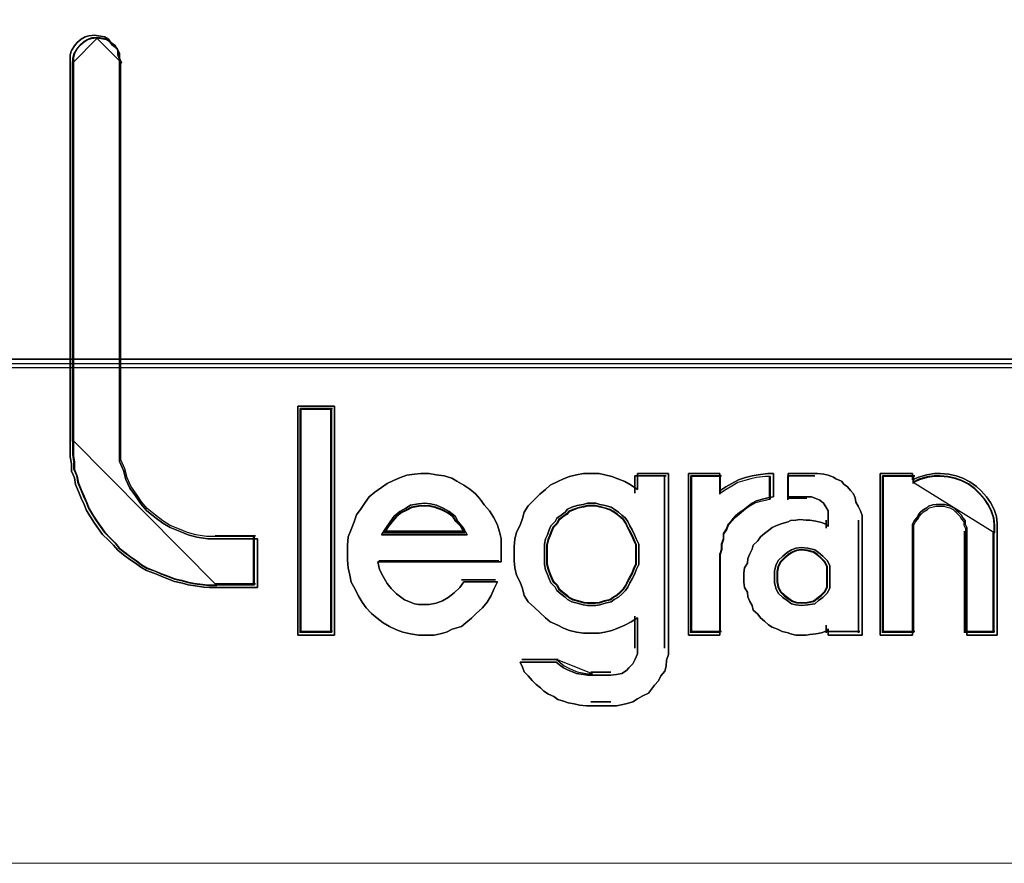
# Model space of a CAD drawing. Header units: millimetres. Extents: x -1290 to 1795, y -4192 to -1311.
# Tile 439 of 656: x 1430.87 to 1432.93, y -3629.39 to -3627.63. Entities that reach past the tile are written whole.
import ezdxf

# ---------------------------------------------------------------- set-up
doc = ezdxf.new("R2010")
doc.units = ezdxf.units.MM
doc.layers.add('30', color=7, linetype='Continuous')
doc.layers.add('45', color=7, linetype='Continuous')
doc.layers.add('Aparatura', color=7, linetype='Continuous', lineweight=13)

# ---------------------------------------------------------------- blocks, each defined once
blk = doc.blocks.new('*U187')
at = {"layer": '30', "color": 7}
for points in [[(764.797637, -136.624061), (117.203183, -136.624061), (117.203183, -138.120672), (117.203183, -139.700428), (117.203183, -142.236353), (764.797637, -142.236353), (764.797637, -139.700428), (764.797637, -138.120672), (764.797637, -136.624061)], [(764.754661, -136.667149), (117.246158, -136.667149), (117.246158, -138.14078), (117.246158, -139.696279), (117.246158, -142.193264), (764.754661, -142.193264), (764.754661, -139.696279), (764.754661, -138.14078), (764.754661, -136.667149)], [(117.203183, -142.14838), (764.797637, -142.14838), (117.203183, -142.14838)]]:
    blk.add_lwpolyline(points, close=True, dxfattribs=at)
blk = doc.blocks.new('*U255')
at = {"layer": '45', "color": 7}
for points in [[(191.095867, -139.004293), (191.144148, -139.039733), (191.168288, -139.086986), (191.168288, -139.134239), (191.186394, -139.181493), (191.186394, -143.174393), (191.186394, -143.274806), (191.186394, -143.375219), (191.22864, -143.469726), (191.25278, -143.564232), (191.295026, -143.652832), (191.355378, -143.735525), (191.409694, -143.818219), (191.470045, -143.889098), (191.560573, -143.959978), (191.639029, -144.019045), (191.717486, -144.066298), (191.820084, -144.107645), (191.904576, -144.143085), (191.995103, -144.166711), (192.109771, -144.184431), (192.212368, -144.184431), (192.628793, -144.184431), (192.628793, -144.692404), (192.212368, -144.692404), (192.127876, -144.692404), (192.067525, -144.686497), (191.976997, -144.674684), (191.904576, -144.662871), (191.844224, -144.645151), (191.759732, -144.627431), (191.699381, -144.603804), (191.620924, -144.574271), (191.554537, -144.544737), (191.470045, -144.515204), (191.409694, -144.479764), (191.355378, -144.438418), (191.295026, -144.397071), (191.22864, -144.349818), (191.168288, -144.302564), (191.126042, -144.249405), (191.071726, -144.196245), (191.011375, -144.137178), (190.969129, -144.078112), (190.926883, -144.019045), (190.884637, -143.954072), (190.842391, -143.889098), (190.81825, -143.824125), (190.788074, -143.759152), (190.757899, -143.688272), (190.727723, -143.617392), (190.715653, -143.546512), (190.685477, -143.475632), (190.685477, -143.398846), (190.673407, -143.327966), (190.673407, -143.251179), (190.673407, -143.174393), (190.673407, -139.181493), (190.673407, -139.134239), (190.685477, -139.086986), (190.715653, -139.039733), (190.745828, -139.004293), (190.788074, -138.968853), (190.83032, -138.945226), (190.866531, -138.933413), (190.926883, -138.927506), (190.969129, -138.933413), (191.02948, -138.945226), (191.071726, -138.968853), (191.095867, -139.004293)], [(191.476014, -143.867333), (191.417652, -143.797226), (191.365127, -143.715434), (191.306765, -143.633642), (191.265912, -143.546008), (191.242567, -143.452532), (191.201714, -143.359056), (191.201714, -143.259737), (191.201714, -143.160418), (191.201714, -139.211041), (191.184205, -139.164302), (191.184205, -139.117564), (191.160861, -139.070826), (191.114171, -139.035772), (191.090826, -139.000719), (191.049973, -138.97735), (190.991611, -138.965665), (190.950758, -138.959823), (190.892396, -138.965665), (190.857379, -138.97735), (190.816526, -139.000719), (190.775673, -139.035772), (190.746492, -139.070826), (190.717311, -139.117564), (190.705638, -139.164302), (190.705638, -139.211041), (190.705638, -143.160418), (190.705638, -143.236368), (190.705638, -143.312317), (190.717311, -143.382425), (190.717311, -143.458374), (190.746492, -143.528482), (190.758164, -143.598589), (190.787345, -143.668696), (190.816526, -143.738803), (190.845707, -143.803068), (190.869051, -143.867333), (190.909905, -143.931598), (190.950758, -143.995863), (190.991611, -144.054286), (191.032465, -144.112709), (191.090826, -144.171132), (191.143352, -144.223712), (191.184205, -144.276293), (191.242567, -144.323031), (191.306765, -144.369769), (191.365127, -144.410665), (191.417652, -144.451561), (191.476014, -144.486615), (191.557721, -144.515826), (191.621919, -144.545037), (191.697789, -144.574249), (191.756151, -144.597618), (191.837858, -144.615145), (191.896219, -144.632671), (191.966254, -144.644356), (192.053796, -144.656041), (192.112158, -144.661883), (192.193865, -144.661883), (192.596561, -144.661883), (192.596561, -144.159447), (192.193865, -144.159447), (192.094649, -144.159447), (191.983762, -144.14192), (191.896219, -144.118551), (191.814513, -144.083498), (191.715298, -144.042602), (191.639427, -143.995863), (191.563557, -143.937441), (191.476014, -143.867333)], [(193.432793, -142.800096), (193.432793, -145.187923), (193.049595, -145.187923), (193.049595, -142.800096), (193.432793, -142.800096)], [(193.432793, -145.187923), (193.432793, -142.800096), (193.049595, -142.800096), (193.049595, -145.187923), (193.432793, -145.187923)], [(193.432793, -142.800096), (193.049595, -142.800096), (193.049595, -145.187923), (193.432793, -145.187923), (193.432793, -142.800096)], [(193.432793, -145.187923), (193.432793, -142.800096), (193.049595, -142.800096), (193.049595, -145.187923), (193.432793, -145.187923)], [(193.072873, -142.823435), (193.072873, -145.164583), (193.072873, -142.823435)], [(193.072873, -142.823435), (193.409515, -142.823435), (193.072873, -142.823435)], [(193.402352, -145.157402), (193.402352, -142.832412), (193.080036, -142.832412), (193.080036, -145.157402), (193.402352, -145.157402)], [(193.402352, -142.832412), (193.080036, -142.832412), (193.080036, -145.157402), (193.402352, -145.157402), (193.402352, -142.832412)], [(193.402352, -145.157402), (193.402352, -142.832412), (193.080036, -142.832412), (193.080036, -145.157402), (193.402352, -145.157402)], [(193.393399, -142.823435), (193.393399, -145.164583), (193.393399, -142.823435)], [(194.491608, -143.514209), (194.576596, -143.526338), (194.655513, -143.550594), (194.710148, -143.580915), (194.782995, -143.623364), (194.8437, -143.665814), (194.904406, -143.714327), (194.95297, -143.768905), (194.995464, -143.829547), (195.050099, -143.890188), (195.092593, -143.956894), (195.129017, -144.029665), (195.153299, -144.108499), (195.171511, -144.181269), (195.171511, -144.260103), (195.171511, -144.345002), (195.171511, -144.423836), (193.884551, -144.423836), (193.902763, -144.502671), (193.939186, -144.575441), (193.98168, -144.648211), (194.024174, -144.702789), (194.078809, -144.757366), (194.133444, -144.799815), (194.163797, -144.818008), (194.206291, -144.836201), (194.230573, -144.848329), (194.266997, -144.860457), (194.309491, -144.866521), (194.351985, -144.866521), (194.376267, -144.866521), (194.418761, -144.866521), (194.491608, -144.854393), (194.558384, -144.830136), (194.619089, -144.793751), (194.679795, -144.745238), (194.740501, -144.69066), (194.782995, -144.630018), (195.135087, -144.630018), (195.098664, -144.702789), (195.068311, -144.775559), (195.025817, -144.842265), (194.977253, -144.902906), (194.910476, -144.963548), (194.861912, -145.012062), (194.801206, -145.060575), (194.758712, -145.09696), (194.661583, -145.127281), (194.600878, -145.157602), (194.534102, -145.175795), (194.473396, -145.187923), (194.376267, -145.187923), (194.309491, -145.187923), (194.224503, -145.175795), (194.145586, -145.157602), (194.078809, -145.133345), (194.005963, -145.09696), (193.939186, -145.060575), (193.878481, -145.012062), (193.817775, -144.963548), (193.76314, -144.902906), (193.720646, -144.842265), (193.678152, -144.775559), (193.647799, -144.708853), (193.605305, -144.636083), (193.593164, -144.563312), (193.574953, -144.484478), (193.568882, -144.405644), (193.568882, -144.326809), (193.568882, -144.247975), (193.574953, -144.163077), (193.605305, -144.084242), (193.635658, -144.005408), (193.659941, -143.932638), (193.708505, -143.865932), (193.750999, -143.80529), (193.793493, -143.744648), (193.854199, -143.696135), (193.920975, -143.647621), (193.98168, -143.605172), (194.048457, -143.574851), (194.121303, -143.54453), (194.188079, -143.520273), (194.266997, -143.508145), (194.333773, -143.502081), (194.418761, -143.502081), (194.491608, -143.514209)], [(194.491608, -143.514209), (194.418761, -143.502081), (194.333773, -143.502081), (194.266997, -143.508145), (194.188079, -143.520273), (194.121303, -143.54453), (194.048457, -143.574851), (193.98168, -143.605172), (193.920975, -143.647621), (193.854199, -143.696135), (193.793493, -143.744648), (193.750999, -143.80529), (193.708505, -143.865932), (193.659941, -143.932638), (193.635658, -144.005408), (193.605305, -144.084242), (193.574953, -144.163077), (193.568882, -144.247975), (193.568882, -144.326809), (193.568882, -144.405644), (193.574953, -144.484478), (193.593164, -144.563312), (193.605305, -144.636083), (193.647799, -144.708853), (193.678152, -144.775559), (193.720646, -144.842265), (193.76314, -144.902906), (193.817775, -144.963548), (193.878481, -145.012062), (193.939186, -145.060575), (194.005963, -145.09696), (194.078809, -145.133345), (194.145586, -145.157602), (194.224503, -145.175795), (194.309491, -145.187923), (194.376267, -145.187923), (194.473396, -145.187923), (194.534102, -145.175795), (194.600878, -145.157602), (194.661583, -145.127281), (194.758712, -145.09696), (194.801206, -145.060575), (194.861912, -145.012062), (194.910476, -144.963548), (194.977253, -144.902906), (195.025817, -144.842265), (195.068311, -144.775559), (195.098664, -144.702789), (195.135087, -144.630018), (194.782995, -144.630018), (194.740501, -144.69066), (194.679795, -144.745238), (194.619089, -144.793751), (194.558384, -144.830136), (194.491608, -144.854393), (194.418761, -144.866521), (194.376267, -144.866521), (194.351985, -144.866521), (194.309491, -144.866521), (194.266997, -144.860457), (194.230573, -144.848329), (194.206291, -144.836201), (194.163797, -144.818008), (194.133444, -144.799815), (194.078809, -144.757366), (194.024174, -144.702789), (193.98168, -144.648211), (193.939186, -144.575441), (193.902763, -144.502671), (193.884551, -144.423836), (195.171511, -144.423836), (195.171511, -144.345002), (195.171511, -144.260103), (195.171511, -144.181269), (195.153299, -144.108499), (195.129017, -144.029665), (195.092593, -143.956894), (195.050099, -143.890188), (194.995464, -143.829547), (194.95297, -143.768905), (194.904406, -143.714327), (194.8437, -143.665814), (194.782995, -143.623364), (194.710148, -143.580915), (194.655513, -143.550594), (194.576596, -143.526338), (194.491608, -143.514209)], [(194.333773, -143.502081), (194.266997, -143.508145), (194.188079, -143.520273), (194.121303, -143.54453), (194.048457, -143.574851), (193.98168, -143.605172), (193.920975, -143.647621), (193.854199, -143.696135), (193.793493, -143.744648), (193.750999, -143.80529), (193.708505, -143.865932), (193.659941, -143.932638), (193.635658, -144.005408), (193.605305, -144.084242), (193.574953, -144.163077), (193.568882, -144.247975), (193.568882, -144.326809), (193.568882, -144.405644), (193.574953, -144.484478), (193.593164, -144.563312), (193.605305, -144.636083), (193.647799, -144.708853), (193.678152, -144.775559), (193.720646, -144.842265), (193.76314, -144.902906), (193.817775, -144.963548), (193.878481, -145.012062), (193.939186, -145.060575), (194.005963, -145.09696), (194.078809, -145.133345), (194.145586, -145.157602), (194.224503, -145.175795), (194.309491, -145.187923), (194.376267, -145.187923), (194.473396, -145.187923), (194.534102, -145.175795), (194.600878, -145.157602), (194.661583, -145.127281), (194.758712, -145.09696), (194.801206, -145.060575), (194.861912, -145.012062), (194.910476, -144.963548), (194.977253, -144.902906), (195.025817, -144.842265), (195.068311, -144.775559), (195.098664, -144.702789), (195.135087, -144.630018), (194.782995, -144.630018), (194.740501, -144.69066), (194.679795, -144.745238), (194.619089, -144.793751), (194.558384, -144.830136), (194.491608, -144.854393), (194.418761, -144.866521), (194.376267, -144.866521), (194.351985, -144.866521), (194.309491, -144.866521), (194.266997, -144.860457), (194.230573, -144.848329), (194.206291, -144.836201), (194.163797, -144.818008), (194.133444, -144.799815), (194.078809, -144.757366), (194.024174, -144.702789), (193.98168, -144.648211), (193.939186, -144.575441), (193.902763, -144.502671), (193.884551, -144.423836), (195.171511, -144.423836), (195.171511, -144.345002), (195.171511, -144.260103), (195.171511, -144.181269), (195.153299, -144.108499), (195.129017, -144.029665), (195.092593, -143.956894), (195.050099, -143.890188), (194.995464, -143.829547), (194.95297, -143.768905), (194.904406, -143.714327), (194.8437, -143.665814), (194.782995, -143.623364), (194.710148, -143.580915), (194.655513, -143.550594), (194.576596, -143.526338), (194.491608, -143.514209), (194.418761, -143.502081), (194.333773, -143.502081)], [(194.024174, -144.702789), (193.98168, -144.648211), (193.939186, -144.575441), (193.902763, -144.502671), (193.884551, -144.423836), (195.171511, -144.423836), (195.171511, -144.345002), (195.171511, -144.260103), (195.171511, -144.181269), (195.153299, -144.108499), (195.129017, -144.029665), (195.092593, -143.956894), (195.050099, -143.890188), (194.995464, -143.829547), (194.95297, -143.768905), (194.904406, -143.714327), (194.8437, -143.665814), (194.782995, -143.623364), (194.710148, -143.580915), (194.655513, -143.550594), (194.576596, -143.526338), (194.491608, -143.514209), (194.418761, -143.502081), (194.333773, -143.502081), (194.266997, -143.508145), (194.188079, -143.520273), (194.121303, -143.54453), (194.048457, -143.574851), (193.98168, -143.605172), (193.920975, -143.647621), (193.854199, -143.696135), (193.793493, -143.744648), (193.750999, -143.80529), (193.708505, -143.865932), (193.659941, -143.932638), (193.635658, -144.005408), (193.605305, -144.084242), (193.574953, -144.163077), (193.568882, -144.247975), (193.568882, -144.326809), (193.568882, -144.405644), (193.574953, -144.484478), (193.593164, -144.563312), (193.605305, -144.636083), (193.647799, -144.708853), (193.678152, -144.775559), (193.720646, -144.842265), (193.76314, -144.902906), (193.817775, -144.963548), (193.878481, -145.012062), (193.939186, -145.060575), (194.005963, -145.09696), (194.078809, -145.133345), (194.145586, -145.157602), (194.224503, -145.175795), (194.309491, -145.187923), (194.376267, -145.187923), (194.473396, -145.187923), (194.534102, -145.175795), (194.600878, -145.157602), (194.661583, -145.127281), (194.758712, -145.09696), (194.801206, -145.060575), (194.861912, -145.012062), (194.910476, -144.963548), (194.977253, -144.902906), (195.025817, -144.842265), (195.068311, -144.775559), (195.098664, -144.702789), (195.135087, -144.630018), (194.782995, -144.630018), (194.740501, -144.69066), (194.679795, -144.745238), (194.619089, -144.793751), (194.558384, -144.830136), (194.491608, -144.854393), (194.418761, -144.866521), (194.376267, -144.866521), (194.351985, -144.866521), (194.309491, -144.866521), (194.266997, -144.860457), (194.230573, -144.848329), (194.206291, -144.836201), (194.163797, -144.818008), (194.133444, -144.799815), (194.078809, -144.757366), (194.024174, -144.702789)], [(195.823948, -145.528357), (195.872545, -145.552336), (195.915068, -145.570321), (195.957591, -145.588306), (196.030487, -145.600296), (196.07301, -145.60629), (196.115533, -145.60629), (196.315997, -145.60629), (196.376744, -145.600296), (196.431416, -145.588306), (196.480014, -145.558331), (196.504312, -145.528357), (196.546835, -145.486392), (196.571134, -145.438433), (196.595433, -145.384479), (196.595433, -145.330525), (196.595433, -145.006801), (196.528611, -145.048765), (196.46179, -145.084734), (196.388893, -145.114709), (196.328147, -145.138688), (196.25525, -145.156673), (196.194504, -145.168663), (196.115533, -145.168663), (196.030487, -145.168663), (195.957591, -145.156673), (195.884695, -145.138688), (195.823948, -145.114709), (195.763201, -145.084734), (195.68423, -145.048765), (195.635633, -145.006801), (195.574886, -144.952846), (195.520214, -144.898892), (195.453392, -144.838943), (195.410869, -144.772999), (195.392645, -144.701061), (195.368347, -144.635117), (195.331899, -144.563178), (195.313674, -144.485244), (195.3076, -144.413306), (195.3076, -144.335372), (195.3076, -144.263433), (195.313674, -144.185499), (195.331899, -144.113561), (195.368347, -144.041622), (195.392645, -143.969683), (195.410869, -143.903739), (195.453392, -143.837795), (195.520214, -143.771851), (195.574886, -143.717897), (195.635633, -143.669938), (195.68423, -143.621979), (195.763201, -143.586009), (195.823948, -143.556035), (195.884695, -143.532055), (195.957591, -143.514071), (196.030487, -143.502081), (196.115533, -143.502081), (196.194504, -143.502081), (196.25525, -143.514071), (196.328147, -143.532055), (196.388893, -143.556035), (196.46179, -143.586009), (196.528611, -143.621979), (196.595433, -143.669938), (196.595433, -143.502081), (196.917391, -143.502081), (196.917391, -145.330525), (196.917391, -145.390474), (196.899167, -145.450423), (196.893092, -145.510372), (196.880943, -145.564326), (196.83842, -145.612285), (196.814121, -145.666239), (196.771599, -145.708204), (196.741225, -145.750168), (196.710852, -145.792132), (196.650105, -145.822107), (196.595433, -145.852081), (196.546835, -145.882056), (196.486088, -145.900041), (196.443566, -145.91203), (196.376744, -145.92402), (196.315997, -145.92402), (196.115533, -145.92402), (196.060861, -145.92402), (195.987964, -145.918025), (195.933292, -145.906035), (195.872545, -145.894046), (195.823948, -145.876061), (195.763201, -145.858076), (195.720678, -145.828102), (195.666006, -145.804122), (195.617409, -145.774148), (195.580961, -145.738178), (195.538438, -145.702209), (195.495915, -145.660245), (195.453392, -145.612285), (195.410869, -145.570321), (195.392645, -145.522362), (195.368347, -145.468408), (195.744977, -145.468408), (195.781425, -145.498382), (195.823948, -145.528357)], [(196.917391, -145.330525), (196.917391, -143.502081), (196.595433, -143.502081), (196.595433, -143.669938), (196.528611, -143.621979), (196.46179, -143.586009), (196.388893, -143.556035), (196.328147, -143.532055), (196.25525, -143.514071), (196.194504, -143.502081), (196.115533, -143.502081), (196.030487, -143.502081), (195.957591, -143.514071), (195.884695, -143.532055), (195.823948, -143.556035), (195.763201, -143.586009), (195.68423, -143.621979), (195.635633, -143.669938), (195.574886, -143.717897), (195.520214, -143.771851), (195.453392, -143.837795), (195.410869, -143.903739), (195.392645, -143.969683), (195.368347, -144.041622), (195.331899, -144.113561), (195.313674, -144.185499), (195.3076, -144.263433), (195.3076, -144.335372), (195.3076, -144.413306), (195.313674, -144.485244), (195.331899, -144.563178), (195.368347, -144.635117), (195.392645, -144.701061), (195.410869, -144.772999), (195.453392, -144.838943), (195.520214, -144.898892), (195.574886, -144.952846), (195.635633, -145.006801), (195.68423, -145.048765), (195.763201, -145.084734), (195.823948, -145.114709), (195.884695, -145.138688), (195.957591, -145.156673), (196.030487, -145.168663), (196.115533, -145.168663), (196.194504, -145.168663), (196.25525, -145.156673), (196.328147, -145.138688), (196.388893, -145.114709), (196.46179, -145.084734), (196.528611, -145.048765), (196.595433, -145.006801), (196.595433, -145.330525), (196.595433, -145.384479), (196.571134, -145.438433), (196.546835, -145.486392), (196.504312, -145.528357), (196.480014, -145.558331), (196.431416, -145.588306), (196.376744, -145.600296), (196.315997, -145.60629), (196.115533, -145.60629), (196.07301, -145.60629), (196.030487, -145.600296), (195.957591, -145.588306), (195.915068, -145.570321), (195.872545, -145.552336), (195.823948, -145.528357), (195.781425, -145.498382), (195.744977, -145.468408), (195.368347, -145.468408), (195.392645, -145.522362), (195.410869, -145.570321), (195.453392, -145.612285), (195.495915, -145.660245), (195.538438, -145.702209), (195.580961, -145.738178), (195.617409, -145.774148), (195.666006, -145.804122), (195.720678, -145.828102), (195.763201, -145.858076), (195.823948, -145.876061), (195.872545, -145.894046), (195.933292, -145.906035), (195.987964, -145.918025), (196.060861, -145.92402), (196.115533, -145.92402), (196.315997, -145.92402), (196.376744, -145.92402), (196.443566, -145.91203), (196.486088, -145.900041), (196.546835, -145.882056), (196.595433, -145.852081), (196.650105, -145.822107), (196.710852, -145.792132), (196.741225, -145.750168), (196.771599, -145.708204), (196.814121, -145.666239), (196.83842, -145.612285), (196.880943, -145.564326), (196.893092, -145.510372), (196.899167, -145.450423), (196.917391, -145.390474), (196.917391, -145.330525)], [(196.568215, -143.525421), (196.568215, -143.704956), (196.568215, -143.525421)], [(196.568215, -143.525421), (196.894113, -143.525421), (196.568215, -143.525421)], [(196.876206, -143.525421), (196.876206, -145.322575), (196.876206, -143.525421)], [(197.126897, -143.502081), (197.453785, -143.502081), (197.453785, -143.684006), (197.516648, -143.641557), (197.579511, -143.605172), (197.648661, -143.568787), (197.724096, -143.54453), (197.793246, -143.526338), (197.856109, -143.514209), (197.95669, -143.502081), (198.013267, -143.502081), (198.013267, -143.744648), (197.95669, -143.756776), (197.900113, -143.768905), (197.83725, -143.787097), (197.793246, -143.811354), (197.749241, -143.841675), (197.711524, -143.871996), (197.661233, -143.908381), (197.617229, -143.944766), (197.579511, -143.987215), (197.541793, -144.029665), (197.522934, -144.078178), (197.491503, -144.126691), (197.491503, -144.181269), (197.472644, -144.235847), (197.472644, -144.290424), (197.453785, -144.345002), (197.453785, -145.187923), (197.126897, -145.187923), (197.126897, -143.502081)], [(197.711524, -143.871996), (197.749241, -143.841675), (197.793246, -143.811354), (197.83725, -143.787097), (197.900113, -143.768905), (197.95669, -143.756776), (198.013267, -143.744648), (198.013267, -143.502081), (197.95669, -143.502081), (197.856109, -143.514209), (197.793246, -143.526338), (197.724096, -143.54453), (197.648661, -143.568787), (197.579511, -143.605172), (197.516648, -143.641557), (197.453785, -143.684006), (197.453785, -143.502081), (197.126897, -143.502081), (197.126897, -145.187923), (197.453785, -145.187923), (197.453785, -144.345002), (197.472644, -144.290424), (197.472644, -144.235847), (197.491503, -144.181269), (197.491503, -144.126691), (197.522934, -144.078178), (197.541793, -144.029665), (197.579511, -143.987215), (197.617229, -143.944766), (197.661233, -143.908381), (197.711524, -143.871996)], [(197.150175, -143.525421), (197.150175, -145.164583), (197.150175, -143.525421)], [(197.150175, -143.525421), (197.470701, -143.525421), (197.150175, -143.525421)], [(197.702418, -143.889123), (197.737469, -143.8599), (197.778362, -143.830677), (197.819255, -143.807298), (197.877673, -143.789765), (197.930249, -143.778075), (197.982826, -143.766386), (197.982826, -143.532602), (197.930249, -143.532602), (197.83678, -143.544291), (197.778362, -143.55598), (197.714102, -143.573514), (197.644, -143.596893), (197.57974, -143.63196), (197.521321, -143.667028), (197.462903, -143.70794), (197.462903, -143.532602), (197.159128, -143.532602), (197.159128, -145.157402), (197.462903, -145.157402), (197.462903, -144.345002), (197.480429, -144.2924), (197.480429, -144.239799), (197.497954, -144.187198), (197.497954, -144.134596), (197.527163, -144.087839), (197.544689, -144.041083), (197.57974, -144.00017), (197.614791, -143.959258), (197.655683, -143.92419), (197.702418, -143.889123)], [(197.454585, -143.525421), (197.454585, -143.717524), (197.454585, -143.525421)], [(198.940821, -143.981151), (198.940821, -145.187923), (198.584296, -145.187923), (198.584296, -145.121217), (198.559708, -145.145474), (198.516679, -145.163666), (198.455209, -145.175795), (198.393739, -145.181859), (198.356857, -145.187923), (198.28924, -145.187923), (198.246211, -145.187923), (198.190888, -145.175795), (198.1663, -145.163666), (198.10483, -145.151538), (198.055654, -145.127281), (198.000331, -145.103024), (197.963449, -145.078768), (197.92042, -145.042383), (197.877391, -145.005998), (197.852803, -144.969612), (197.803627, -144.927163), (197.791333, -144.87865), (197.766745, -144.836201), (197.748304, -144.787687), (197.742157, -144.739174), (197.711422, -144.69066), (197.705275, -144.636083), (197.705275, -144.587569), (197.705275, -144.539056), (197.711422, -144.484478), (197.742157, -144.435965), (197.748304, -144.387451), (197.766745, -144.338938), (197.791333, -144.290424), (197.803627, -144.247975), (197.852803, -144.205526), (197.877391, -144.163077), (197.92042, -144.126691), (197.963449, -144.096371), (198.000331, -144.06605), (198.055654, -144.041793), (198.10483, -144.0236), (198.1663, -144.005408), (198.190888, -143.993279), (198.246211, -143.987215), (198.28924, -143.981151), (198.356857, -143.987215), (198.393739, -143.987215), (198.455209, -143.999344), (198.516679, -144.011472), (198.559708, -144.029665), (198.584296, -144.053921), (198.584296, -143.981151), (198.584296, -143.938702), (198.584296, -143.890188), (198.559708, -143.847739), (198.53512, -143.811354), (198.498238, -143.781033), (198.455209, -143.762841), (198.41218, -143.744648), (198.356857, -143.744648), (198.1663, -143.744648), (198.1663, -143.502081), (198.442915, -143.502081), (198.47365, -143.502081), (198.541267, -143.508145), (198.584296, -143.520273), (198.639619, -143.538466), (198.664207, -143.556659), (198.725677, -143.580915), (198.750265, -143.611236), (198.787147, -143.641557), (198.817882, -143.677942), (198.848617, -143.714327), (198.867058, -143.756776), (198.873205, -143.799226), (198.897792, -143.841675), (198.92238, -143.890188), (198.940821, -143.938702), (198.940821, -143.981151)], [(198.750265, -143.611236), (198.725677, -143.580915), (198.664207, -143.556659), (198.639619, -143.538466), (198.584296, -143.520273), (198.541267, -143.508145), (198.47365, -143.502081), (198.442915, -143.502081), (198.1663, -143.502081), (198.1663, -143.744648), (198.356857, -143.744648), (198.41218, -143.744648), (198.455209, -143.762841), (198.498238, -143.781033), (198.53512, -143.811354), (198.559708, -143.847739), (198.584296, -143.890188), (198.584296, -143.938702), (198.584296, -143.981151), (198.584296, -144.053921), (198.559708, -144.029665), (198.516679, -144.011472), (198.455209, -143.999344), (198.393739, -143.987215), (198.356857, -143.987215), (198.28924, -143.981151), (198.246211, -143.987215), (198.190888, -143.993279), (198.1663, -144.005408), (198.10483, -144.0236), (198.055654, -144.041793), (198.000331, -144.06605), (197.963449, -144.096371), (197.92042, -144.126691), (197.877391, -144.163077), (197.852803, -144.205526), (197.803627, -144.247975), (197.791333, -144.290424), (197.766745, -144.338938), (197.748304, -144.387451), (197.742157, -144.435965), (197.711422, -144.484478), (197.705275, -144.539056), (197.705275, -144.587569), (197.705275, -144.636083), (197.711422, -144.69066), (197.742157, -144.739174), (197.748304, -144.787687), (197.766745, -144.836201), (197.791333, -144.87865), (197.803627, -144.927163), (197.852803, -144.969612), (197.877391, -145.005998), (197.92042, -145.042383), (197.963449, -145.078768), (198.000331, -145.103024), (198.055654, -145.127281), (198.10483, -145.151538), (198.1663, -145.163666), (198.190888, -145.175795), (198.246211, -145.187923), (198.28924, -145.187923), (198.356857, -145.187923), (198.393739, -145.181859), (198.455209, -145.175795), (198.516679, -145.163666), (198.559708, -145.145474), (198.584296, -145.121217), (198.584296, -145.187923), (198.940821, -145.187923), (198.940821, -143.981151), (198.940821, -143.938702), (198.92238, -143.890188), (198.897792, -143.841675), (198.873205, -143.799226), (198.867058, -143.756776), (198.848617, -143.714327), (198.817882, -143.677942), (198.787147, -143.641557), (198.750265, -143.611236)], [(197.973872, -143.525421), (197.973872, -143.774975), (197.973872, -143.525421)], [(198.165472, -143.525421), (198.165472, -143.774975), (198.165472, -143.525421)], [(198.444812, -143.525421), (198.165472, -143.525421), (198.444812, -143.525421)], [(199.46757, -143.568787), (199.529157, -143.538466), (199.61538, -143.514209), (199.695443, -143.502081), (199.757031, -143.502081), (199.843253, -143.508145), (199.923317, -143.526338), (199.991063, -143.550594), (200.064968, -143.586979), (200.132714, -143.635493), (200.181984, -143.684006), (200.237412, -143.744648), (200.280523, -143.80529), (200.317476, -143.87806), (200.342111, -143.95083), (200.34827, -144.0236), (200.34827, -144.102435), (200.34827, -145.187923), (200.034174, -145.187923), (200.034174, -144.102435), (200.034174, -144.06605), (200.015698, -144.029665), (200.015698, -143.993279), (199.991063, -143.962959), (199.972587, -143.932638), (199.947952, -143.908381), (199.923317, -143.884124), (199.898682, -143.859868), (199.861729, -143.841675), (199.818618, -143.829547), (199.800142, -143.823482), (199.750872, -143.823482), (199.71392, -143.823482), (199.676967, -143.829547), (199.633856, -143.841675), (199.61538, -143.859868), (199.572269, -143.884124), (199.547634, -143.908381), (199.529157, -143.932638), (199.510681, -143.962959), (199.486046, -143.993279), (199.46757, -144.029665), (199.46757, -144.06605), (199.46757, -144.102435), (199.46757, -145.187923), (199.128839, -145.187923), (199.128839, -143.502081), (199.46757, -143.502081), (199.46757, -143.568787)], [(200.280523, -143.80529), (200.237412, -143.744648), (200.181984, -143.684006), (200.132714, -143.635493), (200.064968, -143.586979), (199.991063, -143.550594), (199.923317, -143.526338), (199.843253, -143.508145), (199.757031, -143.502081), (199.695443, -143.502081), (199.61538, -143.514209), (199.529157, -143.538466), (199.46757, -143.568787), (199.46757, -143.502081), (199.128839, -143.502081), (199.128839, -145.187923), (199.46757, -145.187923), (199.46757, -144.102435), (199.46757, -144.06605), (199.46757, -144.029665), (199.486046, -143.993279), (199.510681, -143.962959), (199.529157, -143.932638), (199.547634, -143.908381), (199.572269, -143.884124), (199.61538, -143.859868), (199.633856, -143.841675), (199.676967, -143.829547), (199.71392, -143.823482), (199.750872, -143.823482), (199.800142, -143.823482), (199.818618, -143.829547), (199.861729, -143.841675), (199.898682, -143.859868), (199.923317, -143.884124), (199.947952, -143.908381), (199.972587, -143.932638), (199.991063, -143.962959), (200.015698, -143.993279), (200.015698, -144.029665), (200.034174, -144.06605), (200.034174, -144.102435), (200.034174, -145.187923), (200.34827, -145.187923), (200.34827, -144.102435), (200.34827, -144.0236), (200.342111, -143.95083), (200.317476, -143.87806), (200.280523, -143.80529)], [(199.152118, -143.525421), (199.152118, -145.164583), (199.152118, -143.525421)], [(199.152118, -143.525421), (199.49055, -143.525421), (199.152118, -143.525421)], [(200.253465, -143.824832), (200.212506, -143.766386), (200.159845, -143.70794), (200.113035, -143.661183), (200.048671, -143.614426), (199.978456, -143.579359), (199.914092, -143.55598), (199.838026, -143.538447), (199.756108, -143.532602), (199.697596, -143.532602), (199.621529, -143.544291), (199.539612, -143.56767), (199.481099, -143.596893), (199.481099, -143.532602), (199.15928, -143.532602), (199.15928, -145.157402), (199.481099, -145.157402), (199.481099, -144.111218), (199.481099, -144.07615), (199.481099, -144.041083), (199.498653, -144.006015), (199.522058, -143.976792), (199.539612, -143.947569), (199.557166, -143.92419), (199.580571, -143.900812), (199.621529, -143.877434), (199.639083, -143.8599), (199.680042, -143.848211), (199.715149, -143.842366), (199.750257, -143.842366), (199.797067, -143.842366), (199.814621, -143.848211), (199.85558, -143.8599), (199.890687, -143.877434), (199.914092, -143.900812), (199.937497, -143.92419), (199.960902, -143.947569), (199.978456, -143.976792), (200.001861, -144.006015), (200.001861, -144.041083), (200.019415, -144.07615), (200.019415, -144.111218), (200.019415, -145.157402), (200.317829, -145.157402), (200.317829, -144.111218), (200.317829, -144.035238), (200.311977, -143.965103), (200.288572, -143.894967), (200.253465, -143.824832)], [(200.324991, -144.119684), (200.324991, -144.04165), (200.319031, -143.969618), (200.295189, -143.897586), (200.259426, -143.825554), (200.217703, -143.765527), (200.164058, -143.705501), (200.116375, -143.657479), (200.050809, -143.609458), (199.979284, -143.573442), (199.913719, -143.549431), (199.836232, -143.531423), (199.752786, -143.525421), (199.693181, -143.525421), (199.615695, -143.537426), (199.532248, -143.561437), (199.472643, -143.59145), (200.324991, -144.119684)], [(199.472643, -143.525421), (199.472643, -143.606212), (199.472643, -143.525421)], [(198.165472, -143.758817), (198.364233, -143.758817), (198.165472, -143.758817)], [(194.816963, -144.143024), (194.779208, -144.070819), (194.722575, -144.005835), (194.691113, -143.948071), (194.628188, -143.897528), (194.565263, -143.861426), (194.496046, -143.832544), (194.433121, -143.818103), (194.376489, -143.810883), (194.307272, -143.818103), (194.225469, -143.832544), (194.175129, -143.861426), (194.112205, -143.897528), (194.055572, -143.948071), (194.011525, -144.005835), (193.967477, -144.070819), (193.92343, -144.143024), (194.816963, -144.143024)], [(194.376489, -143.810883), (194.433121, -143.818103), (194.496046, -143.832544), (194.565263, -143.861426), (194.628188, -143.897528), (194.691113, -143.948071), (194.722575, -144.005835), (194.779208, -144.070819), (194.816963, -144.143024), (193.92343, -144.143024), (193.967477, -144.070819), (194.011525, -144.005835), (194.055572, -143.948071), (194.112205, -143.897528), (194.175129, -143.861426), (194.225469, -143.832544), (194.307272, -143.818103), (194.376489, -143.810883)], [(194.376489, -143.810883), (194.433121, -143.818103), (194.496046, -143.832544), (194.565263, -143.861426), (194.628188, -143.897528), (194.691113, -143.948071), (194.722575, -144.005835), (194.779208, -144.070819), (194.816963, -144.143024), (193.92343, -144.143024), (193.967477, -144.070819), (194.011525, -144.005835), (194.055572, -143.948071), (194.112205, -143.897528), (194.175129, -143.861426), (194.225469, -143.832544), (194.307272, -143.818103), (194.376489, -143.810883)], [(194.816963, -144.143024), (193.92343, -144.143024), (193.967477, -144.070819), (194.011525, -144.005835), (194.055572, -143.948071), (194.112205, -143.897528), (194.175129, -143.861426), (194.225469, -143.832544), (194.307272, -143.818103), (194.376489, -143.810883), (194.433121, -143.818103), (194.496046, -143.832544), (194.565263, -143.861426), (194.628188, -143.897528), (194.691113, -143.948071), (194.722575, -144.005835), (194.779208, -144.070819), (194.816963, -144.143024)], [(194.793684, -144.119684), (194.757897, -144.057627), (194.704215, -144.001776), (194.674392, -143.952131), (194.614746, -143.908691), (194.5551, -143.877662), (194.489489, -143.852839), (194.429843, -143.840428), (194.376161, -143.834222), (194.31055, -143.840428), (194.23301, -143.852839), (194.185293, -143.877662), (194.125647, -143.908691), (194.071965, -143.952131), (194.030213, -144.001776), (193.988461, -144.057627), (193.946708, -144.119684), (194.793684, -144.119684)], [(194.784731, -144.112503), (194.7497, -144.053568), (194.697153, -144.000527), (194.667961, -143.953379), (194.609576, -143.912125), (194.55119, -143.882658), (194.486967, -143.859084), (194.428582, -143.847297), (194.376035, -143.841404), (194.311811, -143.847297), (194.235911, -143.859084), (194.189202, -143.882658), (194.130817, -143.912125), (194.078271, -143.953379), (194.037401, -144.000527), (193.996531, -144.053568), (193.955662, -144.112503), (194.784731, -144.112503)], [(196.607609, -144.345002), (196.607609, -144.289106), (196.607609, -144.23942), (196.582676, -144.183524), (196.563976, -144.140049), (196.539043, -144.090364), (196.51411, -144.046889), (196.49541, -144.003414), (196.470477, -143.96615), (196.433078, -143.935096), (196.395678, -143.904043), (196.352045, -143.87299), (196.320879, -143.854357), (196.258546, -143.835725), (196.202447, -143.823304), (196.158814, -143.810883), (196.115181, -143.810883), (196.071549, -143.810883), (196.027916, -143.823304), (195.965583, -143.835725), (195.909484, -143.854357), (195.865851, -143.87299), (195.840918, -143.904043), (195.797285, -143.935096), (195.753652, -143.96615), (195.734952, -144.003414), (195.691319, -144.046889), (195.67262, -144.090364), (195.65392, -144.140049), (195.63522, -144.183524), (195.622754, -144.23942), (195.622754, -144.289106), (195.622754, -144.345002), (195.622754, -144.400898), (195.622754, -144.450584), (195.63522, -144.50648), (195.65392, -144.556165), (195.67262, -144.59964), (195.691319, -144.643115), (195.734952, -144.68659), (195.753652, -144.723854), (195.797285, -144.761118), (195.840918, -144.792172), (195.865851, -144.817014), (195.909484, -144.841857), (195.965583, -144.854278), (196.027916, -144.872911), (196.071549, -144.879121), (196.115181, -144.879121), (196.158814, -144.879121), (196.202447, -144.872911), (196.258546, -144.854278), (196.320879, -144.841857), (196.352045, -144.817014), (196.395678, -144.792172), (196.433078, -144.761118), (196.470477, -144.723854), (196.49541, -144.68659), (196.51411, -144.643115), (196.539043, -144.59964), (196.563976, -144.556165), (196.582676, -144.50648), (196.607609, -144.450584), (196.607609, -144.400898), (196.607609, -144.345002)], [(196.115181, -143.810883), (196.158814, -143.810883), (196.202447, -143.823304), (196.258546, -143.835725), (196.320879, -143.854357), (196.352045, -143.87299), (196.395678, -143.904043), (196.433078, -143.935096), (196.470477, -143.96615), (196.49541, -144.003414), (196.51411, -144.046889), (196.539043, -144.090364), (196.563976, -144.140049), (196.582676, -144.183524), (196.607609, -144.23942), (196.607609, -144.289106), (196.607609, -144.345002), (196.607609, -144.400898), (196.607609, -144.450584), (196.582676, -144.50648), (196.563976, -144.556165), (196.539043, -144.59964), (196.51411, -144.643115), (196.49541, -144.68659), (196.470477, -144.723854), (196.433078, -144.761118), (196.395678, -144.792172), (196.352045, -144.817014), (196.320879, -144.841857), (196.258546, -144.854278), (196.202447, -144.872911), (196.158814, -144.879121), (196.115181, -144.879121), (196.071549, -144.879121), (196.027916, -144.872911), (195.965583, -144.854278), (195.909484, -144.841857), (195.865851, -144.817014), (195.840918, -144.792172), (195.797285, -144.761118), (195.753652, -144.723854), (195.734952, -144.68659), (195.691319, -144.643115), (195.67262, -144.59964), (195.65392, -144.556165), (195.63522, -144.50648), (195.622754, -144.450584), (195.622754, -144.400898), (195.622754, -144.345002), (195.622754, -144.289106), (195.622754, -144.23942), (195.63522, -144.183524), (195.65392, -144.140049), (195.67262, -144.090364), (195.691319, -144.046889), (195.734952, -144.003414), (195.753652, -143.96615), (195.797285, -143.935096), (195.840918, -143.904043), (195.865851, -143.87299), (195.909484, -143.854357), (195.965583, -143.835725), (196.027916, -143.823304), (196.071549, -143.810883), (196.115181, -143.810883)], [(196.582676, -144.183524), (196.607609, -144.23942), (196.607609, -144.289106), (196.607609, -144.345002), (196.607609, -144.400898), (196.607609, -144.450584), (196.582676, -144.50648), (196.563976, -144.556165), (196.539043, -144.59964), (196.51411, -144.643115), (196.49541, -144.68659), (196.470477, -144.723854), (196.433078, -144.761118), (196.395678, -144.792172), (196.352045, -144.817014), (196.320879, -144.841857), (196.258546, -144.854278), (196.202447, -144.872911), (196.158814, -144.879121), (196.115181, -144.879121), (196.071549, -144.879121), (196.027916, -144.872911), (195.965583, -144.854278), (195.909484, -144.841857), (195.865851, -144.817014), (195.840918, -144.792172), (195.797285, -144.761118), (195.753652, -144.723854), (195.734952, -144.68659), (195.691319, -144.643115), (195.67262, -144.59964), (195.65392, -144.556165), (195.63522, -144.50648), (195.622754, -144.450584), (195.622754, -144.400898), (195.622754, -144.345002), (195.622754, -144.289106), (195.622754, -144.23942), (195.63522, -144.183524), (195.65392, -144.140049), (195.67262, -144.090364), (195.691319, -144.046889), (195.734952, -144.003414), (195.753652, -143.96615), (195.797285, -143.935096), (195.840918, -143.904043), (195.865851, -143.87299), (195.909484, -143.854357), (195.965583, -143.835725), (196.027916, -143.823304), (196.071549, -143.810883), (196.115181, -143.810883), (196.158814, -143.810883), (196.202447, -143.823304), (196.258546, -143.835725), (196.320879, -143.854357), (196.352045, -143.87299), (196.395678, -143.904043), (196.433078, -143.935096), (196.470477, -143.96615), (196.49541, -144.003414), (196.51411, -144.046889), (196.539043, -144.090364), (196.563976, -144.140049), (196.582676, -144.183524)], [(196.115181, -144.855782), (196.156752, -144.855782), (196.198322, -144.849842), (196.251769, -144.832024), (196.311155, -144.820146), (196.340848, -144.796389), (196.382418, -144.772631), (196.41805, -144.742935), (196.453682, -144.707299), (196.477436, -144.671663), (196.495252, -144.630088), (196.519006, -144.588513), (196.542761, -144.546938), (196.560576, -144.499424), (196.584331, -144.44597), (196.584331, -144.398456), (196.584331, -144.345002), (196.584331, -144.291548), (196.584331, -144.244034), (196.560576, -144.19058), (196.542761, -144.149005), (196.519006, -144.101491), (196.495252, -144.059916), (196.477436, -144.018341), (196.453682, -143.982705), (196.41805, -143.953008), (196.382418, -143.923312), (196.340848, -143.893615), (196.311155, -143.875797), (196.251769, -143.857979), (196.198322, -143.846101), (196.156752, -143.834222), (196.115181, -143.834222), (196.073611, -143.834222), (196.032041, -143.846101), (195.972655, -143.857979), (195.919208, -143.875797), (195.877637, -143.893615), (195.853883, -143.923312), (195.812313, -143.953008), (195.770743, -143.982705), (195.752927, -144.018341), (195.711357, -144.059916), (195.693541, -144.101491), (195.675725, -144.149005), (195.657909, -144.19058), (195.646032, -144.244034), (195.646032, -144.291548), (195.646032, -144.345002), (195.646032, -144.398456), (195.646032, -144.44597), (195.657909, -144.499424), (195.675725, -144.546938), (195.693541, -144.588513), (195.711357, -144.630088), (195.752927, -144.671663), (195.770743, -144.707299), (195.812313, -144.742935), (195.853883, -144.772631), (195.877637, -144.796389), (195.919208, -144.820146), (195.972655, -144.832024), (196.032041, -144.849842), (196.073611, -144.855782), (196.115181, -144.855782)], [(196.577168, -144.345002), (196.577168, -144.2923), (196.577168, -144.245453), (196.553776, -144.192751), (196.536233, -144.151761), (196.512841, -144.104914), (196.489449, -144.063924), (196.471905, -144.022933), (196.448514, -143.987799), (196.413426, -143.95852), (196.378338, -143.929241), (196.337403, -143.899962), (196.308163, -143.882394), (196.249684, -143.864827), (196.197052, -143.853115), (196.156117, -143.841404), (196.115181, -143.841404), (196.074246, -143.841404), (196.03331, -143.853115), (195.974831, -143.864827), (195.9222, -143.882394), (195.881264, -143.899962), (195.857872, -143.929241), (195.816937, -143.95852), (195.776001, -143.987799), (195.758457, -144.022933), (195.717522, -144.063924), (195.699978, -144.104914), (195.682434, -144.151761), (195.66489, -144.192751), (195.653195, -144.245453), (195.653195, -144.2923), (195.653195, -144.345002), (195.653195, -144.397704), (195.653195, -144.44455), (195.66489, -144.497253), (195.682434, -144.544099), (195.699978, -144.585089), (195.717522, -144.62608), (195.758457, -144.667071), (195.776001, -144.702205), (195.816937, -144.73734), (195.857872, -144.766619), (195.881264, -144.790042), (195.9222, -144.813465), (195.974831, -144.825177), (196.03331, -144.842744), (196.074246, -144.8486), (196.115181, -144.8486), (196.156117, -144.8486), (196.197052, -144.842744), (196.249684, -144.825177), (196.308163, -144.813465), (196.337403, -144.790042), (196.378338, -144.766619), (196.413426, -144.73734), (196.448514, -144.702205), (196.471905, -144.667071), (196.489449, -144.62608), (196.512841, -144.585089), (196.536233, -144.544099), (196.553776, -144.497253), (196.577168, -144.44455), (196.577168, -144.397704), (196.577168, -144.345002)], [(198.562995, -143.986828), (198.562995, -144.073005), (198.562995, -143.986828)], [(198.901427, -143.986828), (198.901427, -145.164583), (198.901427, -143.986828)], [(193.946708, -144.103526), (194.793684, -144.103526), (193.946708, -144.103526)], [(199.472643, -144.103526), (199.472643, -145.164583), (199.472643, -144.103526)], [(200.009837, -144.103526), (200.009837, -145.164583), (200.009837, -144.103526)], [(200.307085, -144.103526), (200.307085, -145.164583), (200.307085, -144.103526)], [(198.602389, -144.578968), (198.602389, -144.520242), (198.602389, -144.461517), (198.576181, -144.409316), (198.530316, -144.363641), (198.484451, -144.32449), (198.445138, -144.29839), (198.373064, -144.278815), (198.307543, -144.27229), (198.248574, -144.278815), (198.202709, -144.29839), (198.156844, -144.32449), (198.110979, -144.363641), (198.065114, -144.409316), (198.038905, -144.461517), (198.025801, -144.520242), (198.025801, -144.578968), (198.025801, -144.637694), (198.038905, -144.696419), (198.065114, -144.74862), (198.110979, -144.794295), (198.156844, -144.826921), (198.202709, -144.859546), (198.248574, -144.872596), (198.307543, -144.879121), (198.373064, -144.872596), (198.445138, -144.859546), (198.484451, -144.826921), (198.530316, -144.794295), (198.576181, -144.74862), (198.602389, -144.696419), (198.602389, -144.637694), (198.602389, -144.578968)], [(198.307543, -144.27229), (198.373064, -144.278815), (198.445138, -144.29839), (198.484451, -144.32449), (198.530316, -144.363641), (198.576181, -144.409316), (198.602389, -144.461517), (198.602389, -144.520242), (198.602389, -144.578968), (198.602389, -144.637694), (198.602389, -144.696419), (198.576181, -144.74862), (198.530316, -144.794295), (198.484451, -144.826921), (198.445138, -144.859546), (198.373064, -144.872596), (198.307543, -144.879121), (198.248574, -144.872596), (198.202709, -144.859546), (198.156844, -144.826921), (198.110979, -144.794295), (198.065114, -144.74862), (198.038905, -144.696419), (198.025801, -144.637694), (198.025801, -144.578968), (198.025801, -144.520242), (198.038905, -144.461517), (198.065114, -144.409316), (198.110979, -144.363641), (198.156844, -144.32449), (198.202709, -144.29839), (198.248574, -144.278815), (198.307543, -144.27229)], [(198.602389, -144.461517), (198.602389, -144.520242), (198.602389, -144.578968), (198.602389, -144.637694), (198.602389, -144.696419), (198.576181, -144.74862), (198.530316, -144.794295), (198.484451, -144.826921), (198.445138, -144.859546), (198.373064, -144.872596), (198.307543, -144.879121), (198.248574, -144.872596), (198.202709, -144.859546), (198.156844, -144.826921), (198.110979, -144.794295), (198.065114, -144.74862), (198.038905, -144.696419), (198.025801, -144.637694), (198.025801, -144.578968), (198.025801, -144.520242), (198.038905, -144.461517), (198.065114, -144.409316), (198.110979, -144.363641), (198.156844, -144.32449), (198.202709, -144.29839), (198.248574, -144.278815), (198.307543, -144.27229), (198.373064, -144.278815), (198.445138, -144.29839), (198.484451, -144.32449), (198.530316, -144.363641), (198.576181, -144.409316), (198.602389, -144.461517)], [(198.579111, -144.578717), (198.579111, -144.524509), (198.579111, -144.470301), (198.555019, -144.422115), (198.512857, -144.379954), (198.470695, -144.343815), (198.434557, -144.319722), (198.368303, -144.301653), (198.308072, -144.29563), (198.253864, -144.301653), (198.211703, -144.319722), (198.169541, -144.343815), (198.12738, -144.379954), (198.085218, -144.422115), (198.061126, -144.470301), (198.04908, -144.524509), (198.04908, -144.578717), (198.04908, -144.632925), (198.061126, -144.687134), (198.085218, -144.735319), (198.12738, -144.777481), (198.169541, -144.807596), (198.211703, -144.837712), (198.253864, -144.849758), (198.308072, -144.855782), (198.368303, -144.849758), (198.434557, -144.837712), (198.470695, -144.807596), (198.512857, -144.777481), (198.555019, -144.735319), (198.579111, -144.687134), (198.579111, -144.632925), (198.579111, -144.578717)], [(198.571948, -144.57864), (198.571948, -144.525822), (198.571948, -144.473003), (198.548507, -144.426054), (198.507485, -144.384973), (198.466463, -144.349761), (198.431301, -144.326286), (198.366838, -144.30868), (198.308235, -144.302811), (198.255492, -144.30868), (198.21447, -144.326286), (198.173448, -144.349761), (198.132426, -144.384973), (198.091404, -144.426054), (198.067963, -144.473003), (198.056242, -144.525822), (198.056242, -144.57864), (198.056242, -144.631458), (198.067963, -144.684276), (198.091404, -144.731226), (198.132426, -144.772307), (198.173448, -144.801651), (198.21447, -144.830994), (198.255492, -144.842731), (198.308235, -144.8486), (198.366838, -144.842731), (198.431301, -144.830994), (198.466463, -144.801651), (198.507485, -144.772307), (198.548507, -144.731226), (198.571948, -144.684276), (198.571948, -144.631458), (198.571948, -144.57864)], [(193.89478, -144.412328), (195.148232, -144.412328), (193.89478, -144.412328)], [(197.454585, -144.336923), (197.454585, -145.164583), (197.454585, -144.336923)], [(194.757871, -144.611613), (195.11421, -144.611613), (194.757871, -144.611613)], [(196.568215, -144.990433), (196.568215, -145.322575), (196.568215, -144.990433)], [(198.562995, -145.083792), (198.562995, -145.164583), (198.562995, -145.083792)], [(193.072873, -145.148425), (193.409515, -145.148425), (193.072873, -145.148425)], [(197.150175, -145.148425), (197.470701, -145.148425), (197.150175, -145.148425)], [(198.562995, -145.148425), (198.917543, -145.148425), (198.562995, -145.148425)], [(199.152118, -145.148425), (199.49055, -145.148425), (199.152118, -145.148425)], [(200.009837, -145.148425), (200.324991, -145.148425), (200.009837, -145.148425)], [(195.388179, -145.441069), (195.767796, -145.441069), (195.388179, -145.441069)], [(195.749889, -145.441069), (195.7867, -145.473853), (195.829647, -145.506638), (195.878728, -145.532866), (195.921674, -145.552537), (195.96462, -145.572208), (196.038242, -145.585322), (196.081188, -145.591879), (196.124135, -145.591879), (195.749889, -145.441069)], [(196.106228, -145.57572), (196.315734, -145.57572), (196.106228, -145.57572)], [(196.315734, -145.884522), (196.106228, -145.884522), (196.315734, -145.884522)]]:
    blk.add_lwpolyline(points, close=True, dxfattribs=at)
at = {"layer": '45', "color": 1}
for points in [[(191.470045, -143.889098), (191.409694, -143.818219), (191.355378, -143.735525), (191.295026, -143.652832), (191.25278, -143.564232), (191.22864, -143.469726), (191.186394, -143.375219), (191.186394, -143.274806), (191.186394, -143.174393), (191.186394, -139.181493), (191.168288, -139.134239), (191.168288, -139.086986), (191.144148, -139.039733), (191.095867, -139.004293), (191.071726, -138.968853), (191.02948, -138.945226), (190.969129, -138.933413), (190.926883, -138.927506), (190.866531, -138.933413), (190.83032, -138.945226), (190.788074, -138.968853), (190.745828, -139.004293), (190.715653, -139.039733), (190.685477, -139.086986), (190.673407, -139.134239), (190.673407, -139.181493), (190.673407, -143.174393), (190.673407, -143.251179), (190.673407, -143.327966), (190.685477, -143.398846), (190.685477, -143.475632), (190.715653, -143.546512), (190.727723, -143.617392), (190.757899, -143.688272), (190.788074, -143.759152), (190.81825, -143.824125), (190.842391, -143.889098), (190.884637, -143.954072), (190.926883, -144.019045), (190.969129, -144.078112), (191.011375, -144.137178), (191.071726, -144.196245), (191.126042, -144.249405), (191.168288, -144.302564), (191.22864, -144.349818), (191.295026, -144.397071), (191.355378, -144.438418), (191.409694, -144.479764), (191.470045, -144.515204), (191.554537, -144.544737), (191.620924, -144.574271), (191.699381, -144.603804), (191.759732, -144.627431), (191.844224, -144.645151), (191.904576, -144.662871), (191.976997, -144.674684), (192.067525, -144.686497), (192.127876, -144.692404), (192.212368, -144.692404), (192.628793, -144.692404), (192.628793, -144.184431), (192.212368, -144.184431), (192.109771, -144.184431), (191.995103, -144.166711), (191.904576, -144.143085), (191.820084, -144.107645), (191.717486, -144.066298), (191.639029, -144.019045), (191.560573, -143.959978), (191.470045, -143.889098)], [(190.95991, -138.950846), (190.897238, -138.957109), (190.859634, -138.969635), (190.815763, -138.994686), (190.771892, -139.032263), (190.740556, -139.069841), (190.70922, -139.119944), (190.696685, -139.170047), (190.696685, -139.22015), (190.95991, -138.950846)], [(191.210601, -139.22015), (191.191861, -139.170047), (191.191861, -139.119944), (191.166876, -139.069841), (191.116904, -139.032263), (191.091918, -138.994686), (191.048193, -138.969635), (190.985729, -138.957109), (190.942004, -138.950846), (191.210601, -139.22015)], [(190.696685, -139.202196), (190.696685, -143.168144), (190.696685, -139.202196)], [(191.192694, -139.202196), (191.192694, -143.168144), (191.192694, -139.202196)], [(193.432793, -142.800096), (193.049595, -142.800096), (193.049595, -145.187923), (193.432793, -145.187923), (193.432793, -142.800096)], [(193.402352, -142.832412), (193.080036, -142.832412), (193.080036, -145.157402), (193.402352, -145.157402), (193.402352, -142.832412)], [(190.696685, -143.150191), (190.696685, -143.227021), (190.696685, -143.303851), (190.708496, -143.374771), (190.708496, -143.451601), (190.738025, -143.522521), (190.749836, -143.593442), (190.779364, -143.664362), (190.808892, -143.735282), (190.83842, -143.800292), (190.862043, -143.865302), (190.903382, -143.930312), (190.944721, -143.995323), (190.986061, -144.054423), (191.0274, -144.113523), (191.086456, -144.172623), (191.139607, -144.225813), (191.180946, -144.279003), (191.240002, -144.326283), (191.304964, -144.373563), (191.36402, -144.414934), (191.417171, -144.456304), (191.476227, -144.491764), (191.558906, -144.521314), (191.623868, -144.550864), (191.700641, -144.580414), (191.759697, -144.604054), (191.842376, -144.621784), (191.901432, -144.639514), (191.9723, -144.651334), (192.060884, -144.663154), (192.11994, -144.669064), (192.202619, -144.669064), (190.696685, -143.150191)], [(195.171511, -144.423836), (195.171511, -144.345002), (195.171511, -144.260103), (195.171511, -144.181269), (195.153299, -144.108499), (195.129017, -144.029665), (195.092593, -143.956894), (195.050099, -143.890188), (194.995464, -143.829547), (194.95297, -143.768905), (194.904406, -143.714327), (194.8437, -143.665814), (194.782995, -143.623364), (194.710148, -143.580915), (194.655513, -143.550594), (194.576596, -143.526338), (194.491608, -143.514209), (194.418761, -143.502081), (194.333773, -143.502081), (194.266997, -143.508145), (194.188079, -143.520273), (194.121303, -143.54453), (194.048457, -143.574851), (193.98168, -143.605172), (193.920975, -143.647621), (193.854199, -143.696135), (193.793493, -143.744648), (193.750999, -143.80529), (193.708505, -143.865932), (193.659941, -143.932638), (193.635658, -144.005408), (193.605305, -144.084242), (193.574953, -144.163077), (193.568882, -144.247975), (193.568882, -144.326809), (193.568882, -144.405644), (193.574953, -144.484478), (193.593164, -144.563312), (193.605305, -144.636083), (193.647799, -144.708853), (193.678152, -144.775559), (193.720646, -144.842265), (193.76314, -144.902906), (193.817775, -144.963548), (193.878481, -145.012062), (193.939186, -145.060575), (194.005963, -145.09696), (194.078809, -145.133345), (194.145586, -145.157602), (194.224503, -145.175795), (194.309491, -145.187923), (194.376267, -145.187923), (194.473396, -145.187923), (194.534102, -145.175795), (194.600878, -145.157602), (194.661583, -145.127281), (194.758712, -145.09696), (194.801206, -145.060575), (194.861912, -145.012062), (194.910476, -144.963548), (194.977253, -144.902906), (195.025817, -144.842265), (195.068311, -144.775559), (195.098664, -144.702789), (195.135087, -144.630018), (194.782995, -144.630018), (194.740501, -144.69066), (194.679795, -144.745238), (194.619089, -144.793751), (194.558384, -144.830136), (194.491608, -144.854393), (194.418761, -144.866521), (194.376267, -144.866521), (194.351985, -144.866521), (194.309491, -144.866521), (194.266997, -144.860457), (194.230573, -144.848329), (194.206291, -144.836201), (194.163797, -144.818008), (194.133444, -144.799815), (194.078809, -144.757366), (194.024174, -144.702789), (193.98168, -144.648211), (193.939186, -144.575441), (193.902763, -144.502671), (193.884551, -144.423836), (195.171511, -144.423836)], [(194.816963, -144.143024), (193.92343, -144.143024), (193.967477, -144.070819), (194.011525, -144.005835), (194.055572, -143.948071), (194.112205, -143.897528), (194.175129, -143.861426), (194.225469, -143.832544), (194.307272, -143.818103), (194.376489, -143.810883), (194.433121, -143.818103), (194.496046, -143.832544), (194.565263, -143.861426), (194.628188, -143.897528), (194.691113, -143.948071), (194.722575, -144.005835), (194.779208, -144.070819), (194.816963, -144.143024)], [(196.115181, -143.810883), (196.158814, -143.810883), (196.202447, -143.823304), (196.258546, -143.835725), (196.320879, -143.854357), (196.352045, -143.87299), (196.395678, -143.904043), (196.433078, -143.935096), (196.470477, -143.96615), (196.49541, -144.003414), (196.51411, -144.046889), (196.539043, -144.090364), (196.563976, -144.140049), (196.582676, -144.183524), (196.607609, -144.23942), (196.607609, -144.289106), (196.607609, -144.345002), (196.607609, -144.400898), (196.607609, -144.450584), (196.582676, -144.50648), (196.563976, -144.556165), (196.539043, -144.59964), (196.51411, -144.643115), (196.49541, -144.68659), (196.470477, -144.723854), (196.433078, -144.761118), (196.395678, -144.792172), (196.352045, -144.817014), (196.320879, -144.841857), (196.258546, -144.854278), (196.202447, -144.872911), (196.158814, -144.879121), (196.115181, -144.879121), (196.071549, -144.879121), (196.027916, -144.872911), (195.965583, -144.854278), (195.909484, -144.841857), (195.865851, -144.817014), (195.840918, -144.792172), (195.797285, -144.761118), (195.753652, -144.723854), (195.734952, -144.68659), (195.691319, -144.643115), (195.67262, -144.59964), (195.65392, -144.556165), (195.63522, -144.50648), (195.622754, -144.450584), (195.622754, -144.400898), (195.622754, -144.345002), (195.622754, -144.289106), (195.622754, -144.23942), (195.63522, -144.183524), (195.65392, -144.140049), (195.67262, -144.090364), (195.691319, -144.046889), (195.734952, -144.003414), (195.753652, -143.96615), (195.797285, -143.935096), (195.840918, -143.904043), (195.865851, -143.87299), (195.909484, -143.854357), (195.965583, -143.835725), (196.027916, -143.823304), (196.071549, -143.810883), (196.115181, -143.810883)], [(192.184712, -144.150205), (192.605514, -144.150205), (192.184712, -144.150205)], [(192.587608, -144.150205), (192.587608, -144.669064), (192.587608, -144.150205)], [(198.307543, -144.27229), (198.373064, -144.278815), (198.445138, -144.29839), (198.484451, -144.32449), (198.530316, -144.363641), (198.576181, -144.409316), (198.602389, -144.461517), (198.602389, -144.520242), (198.602389, -144.578968), (198.602389, -144.637694), (198.602389, -144.696419), (198.576181, -144.74862), (198.530316, -144.794295), (198.484451, -144.826921), (198.445138, -144.859546), (198.373064, -144.872596), (198.307543, -144.879121), (198.248574, -144.872596), (198.202709, -144.859546), (198.156844, -144.826921), (198.110979, -144.794295), (198.065114, -144.74862), (198.038905, -144.696419), (198.025801, -144.637694), (198.025801, -144.578968), (198.025801, -144.520242), (198.038905, -144.461517), (198.065114, -144.409316), (198.110979, -144.363641), (198.156844, -144.32449), (198.202709, -144.29839), (198.248574, -144.278815), (198.307543, -144.27229)], [(192.184712, -144.652906), (192.605514, -144.652906), (192.184712, -144.652906)]]:
    blk.add_lwpolyline(points, close=True, dxfattribs=at)

msp = doc.modelspace()

# ---------------------------------------------------------------- linework, layer by layer
at = {"layer": 'Aparatura', "color": 7, "lineweight": 13}
msp.add_lwpolyline([(1542.0388, -3629.392), (1412.53, -3629.392), (1412.53, -3620.4181), (1542.0388, -3620.4181), (1542.0388, -3629.392)], close=True, dxfattribs=at)
msp.add_lwpolyline([(1412.53, -3629.3916), (1542.0388, -3629.3916)], dxfattribs=at)

# ---------------------------------------------------------------- block references
at = {"layer": 'Aparatura', "color": 7, "lineweight": 13, "xscale": 0.2, "yscale": 0.2, "zscale": 0.2}
for name, p in [('*U255', (1392.845, -3599.8783)), ('*U187', (1388.9844, -3599.9102))]:
    msp.add_blockref(name, p, dxfattribs=at)

doc.saveas('drawing.dxf')
